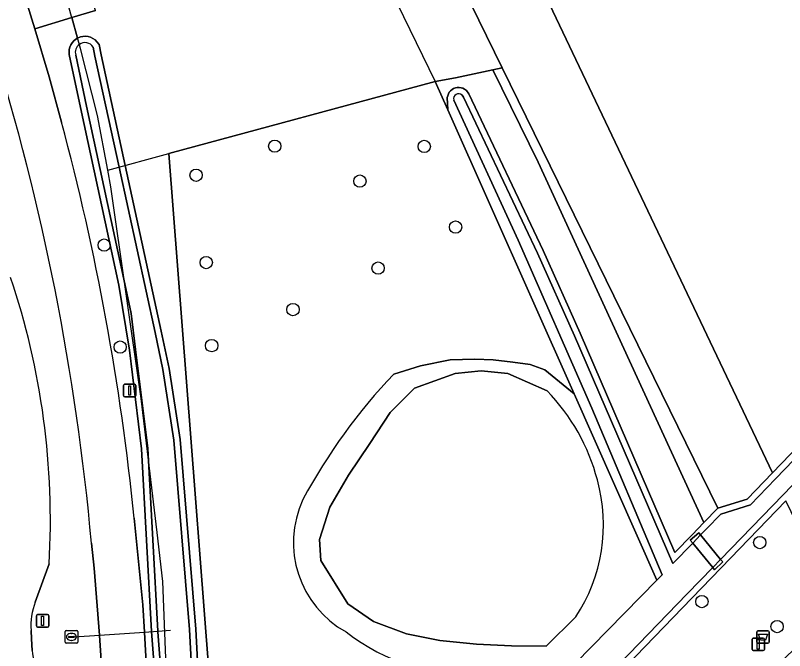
# Model space of a CAD drawing. Extents: x 162396 to 163643, y 386452 to 387406.
# Drawn here: x 163259.6 to 163320.8, y 386612.2 to 386662.7 of the extents above; entities that cross this region are included whole.
import ezdxf

# ---------------------------------------------------------------- set-up
doc = ezdxf.new("R2010")
doc.units = 0
for name, color, linetype in [('IMGEO_Afsluitpaal', 7, 'Continuous'), ('IMGEO_Afvalbak', 7, 'Continuous'), ('IMGEO_Berm_groen', 7, 'Continuous'), ('IMGEO_Boom', 7, 'Continuous'), ('IMGEO_Duiker', 7, 'Continuous'), ('IMGEO_Fietspad_gesloten', 7, 'Continuous'), ('IMGEO_Grasland_agrarisch', 7, 'Continuous'), ('IMGEO_Grasland_overig', 7, 'Continuous'), ('IMGEO_Greppel_droge_sloot', 7, 'Continuous'), ('IMGEO_Groenvoorziening', 7, 'Continuous'), ('IMGEO_Hek', 7, 'Continuous'), ('IMGEO_Lichtmast', 7, 'Continuous'), ('IMGEO_Loofbos', 7, 'Continuous'), ('IMGEO_Meer_plas_ven_vijver', 7, 'Continuous'), ('IMGEO_Oever', 7, 'Continuous'), ('IMGEO_Rijbaan_lokaal_gesloten', 7, 'Continuous'), ('IMGEO_Rioolput', 7, 'Continuous'), ('IMGEO_Voetpad_halfverhard', 7, 'Continuous'), ('IMGEO_Voetpad_open', 7, 'Continuous'), ('IMGEO_Waterloop', 7, 'Continuous')]:
    doc.layers.add(name, color=color, linetype=linetype)

msp = doc.modelspace()

# ---------------------------------------------------------------- linework, layer by layer
at = {"layer": 'IMGEO_Afsluitpaal'}
for p, q in [((163261.389, 386615.108), (163262.179, 386615.108)), ((163262.179, 386615.108), (163261.389, 386615.108)), ((163261.289, 386614.208), (163261.289, 386615.008)), ((163261.289, 386615.008), (163261.289, 386614.208)), ((163262.279, 386615.008), (163262.279, 386614.208)), ((163262.279, 386614.208), (163262.279, 386615.008)), ((163262.179, 386614.108), (163261.389, 386614.108)), ((163261.389, 386614.108), (163262.179, 386614.108)), ((163318.268, 386613.238), (163319.058, 386613.238)), ((163319.058, 386613.238), (163318.268, 386613.238)), ((163318.168, 386612.338), (163318.168, 386613.138)), ((163318.168, 386613.138), (163318.168, 386612.338)), ((163319.158, 386613.138), (163319.158, 386612.338)), ((163319.158, 386612.338), (163319.158, 386613.138)), ((163319.058, 386612.238), (163318.268, 386612.238)), ((163318.268, 386612.238), (163319.058, 386612.238))]:
    msp.add_line(p, q, dxfattribs=at)
for points in [[(163261.709, 386614.983), (163261.859, 386614.983), (163261.859, 386614.233), (163261.709, 386614.233), (163261.709, 386614.983)], [(163318.588, 386613.113), (163318.738, 386613.113), (163318.738, 386612.363), (163318.588, 386612.363), (163318.588, 386613.113)]]:
    msp.add_lwpolyline(points, dxfattribs=at)
for centre, start, end in [((163261.389, 386615.008), 90, 180), ((163261.389, 386615.008), 90, 180), ((163262.179, 386615.008), 0, 90), ((163262.179, 386615.008), 360, 90), ((163261.389, 386614.208), 180, 270), ((163261.389, 386614.208), 180, 270), ((163262.179, 386614.208), 270, 0), ((163262.179, 386614.208), 270, 0), ((163318.268, 386613.138), 90, 180), ((163318.268, 386613.138), 90, 180), ((163319.058, 386613.138), 0, 90), ((163319.058, 386613.138), 360, 90), ((163318.268, 386612.338), 180, 270), ((163318.268, 386612.338), 180, 270), ((163319.058, 386612.338), 270, 0), ((163319.058, 386612.338), 270, 0)]:
    msp.add_arc(centre, 0.1, start, end, dxfattribs=at)
at = {"layer": 'IMGEO_Afvalbak'}
for p, q in [((163318.642, 386613.821), (163319.432, 386613.821)), ((163319.432, 386613.821), (163318.642, 386613.821)), ((163318.542, 386612.921), (163318.542, 386613.721)), ((163318.542, 386613.721), (163318.542, 386612.921)), ((163319.532, 386613.721), (163319.532, 386612.921)), ((163319.532, 386612.921), (163319.532, 386613.721)), ((163319.432, 386612.821), (163318.642, 386612.821)), ((163318.642, 386612.821), (163319.432, 386612.821))]:
    msp.add_line(p, q, dxfattribs=at)
msp.add_lwpolyline([(163318.685, 386613.535), (163319.389, 386613.535), (163319.24, 386613.065), (163318.834, 386613.065), (163318.685, 386613.535)], dxfattribs=at)
for centre, start, end in [((163318.642, 386613.721), 90, 180), ((163318.642, 386613.721), 90, 180), ((163319.432, 386613.721), 0, 90), ((163319.432, 386613.721), 360, 90), ((163318.642, 386612.921), 180, 270), ((163318.642, 386612.921), 180, 270), ((163319.432, 386612.921), 270, 0), ((163319.432, 386612.921), 270, 0)]:
    msp.add_arc(centre, 0.1, start, end, dxfattribs=at)
at = {"layer": 'IMGEO_Berm_groen'}
for points in [[(163267.199, 386599.988), (163266.306, 386613.447), (163266.304, 386613.47), (163265.875, 386618.797), (163265.671, 386620.784)], [(163262.305, 386619.127), (163261.205, 386616.091)], [(163260.871, 386613.844), (163260.907, 386613.162), (163260.946, 386612.256)]]:
    msp.add_lwpolyline(points, dxfattribs=at)
for centre, radius, start, end in [((163073.4, 386603.365), 193.059, 5.17654, 17.24961), ((163201.979, 386622.622), 60.427, 356.68389, 18.61181), ((163265.868, 386614.25), 5.013, 158.45029, 184.64033), ((163266.421, 386612.756), 5.497, 185.2224, 209.0979)]:
    msp.add_arc(centre, radius, start, end, dxfattribs=at)
at = {"layer": 'IMGEO_Boom'}
for centre in [(163280.235, 386652.334), (163292.123, 386652.313), (163273.981, 386650.025), (163287.006, 386649.556), (163294.612, 386645.907), (163266.681, 386644.467), (163274.793, 386643.084), (163288.452, 386642.644), (163281.688, 386639.342), (163267.952, 386636.368), (163275.224, 386636.478), (163318.787, 386620.826), (163314.183, 386616.133), (163320.162, 386614.147)]:
    msp.add_circle(centre, 0.489, dxfattribs=at)
at = {"layer": 'IMGEO_Duiker'}
msp.add_lwpolyline([(163264.293, 386613.33), (163266.304, 386613.47), (163269.883, 386613.718), (163270.946, 386613.792), (163271.954, 386613.862)], dxfattribs=at)
at = {"layer": 'IMGEO_Fietspad_gesloten'}
for points in [[(163263.292, 386654.247), (163262.314, 386657.852), (163261.172, 386661.654), (163260.002, 386665.459)], [(163270.558, 386601.143), (163270.267, 386606.961), (163269.883, 386613.718), (163269.76, 386615.871), (163269.067, 386622.761)], [(163265.671, 386620.784), (163265.875, 386618.797), (163266.304, 386613.47), (163266.306, 386613.447), (163267.199, 386599.988)]]:
    msp.add_lwpolyline(points, dxfattribs=at)
for centre, radius, start, end in [((163073.4, 386603.365), 193.059, 5.17654, 17.24961), ((163071.479, 386602.793), 198.595, 5.77064, 15.01611)]:
    msp.add_arc(centre, radius, start, end, dxfattribs=at)
at = {"layer": 'IMGEO_Grasland_agrarisch'}
for points in [[(163276.398, 386592.509), (163271.832, 386651.749), (163292.986, 386657.47), (163294.599, 386657.77), (163297.571, 386658.398), (163298.323, 386658.556), (163286.511, 386682.679)], [(163265.991, 386663.126), (163264.113, 386662.552), (163264.569, 386660.931), (163264.791, 386661.015), (163264.993, 386661.058), (163265.2, 386661.068), (163265.405, 386661.044), (163265.604, 386660.987), (163265.791, 386660.899), (163265.961, 386660.781), (163266.109, 386660.637), (163266.278, 386660.411), (163266.431, 386659.581), (163268.342, 386650.805), (163271.216, 386637.627), (163271.839, 386634.666), (163272.712, 386629.031), (163273.955, 386613.939), (163274.777, 386598.397)]]:
    msp.add_lwpolyline(points, dxfattribs=at)
at = {"layer": 'IMGEO_Grasland_overig'}
msp.add_lwpolyline([(163301.183, 386651.063), (163297.571, 386658.398), (163294.599, 386657.77), (163292.986, 386657.47), (163293.987, 386655.219), (163293.953, 386656.193), (163293.982, 386656.342), (163294.035, 386656.484), (163294.112, 386656.616), (163294.21, 386656.732), (163294.325, 386656.831), (163294.456, 386656.909), (163294.598, 386656.964), (163294.747, 386656.995), (163294.892, 386656.997), (163295.049, 386656.979), (163295.195, 386656.934), (163295.33, 386656.865), (163295.484, 386656.75), (163295.665, 386656.489), (163301.563, 386644.04), (163304.52, 386637.473), (163312.047, 386620.042), (163313.407, 386621.451), (163314.335, 386622.41)], close=True, dxfattribs=at)
msp.add_lwpolyline([(163291.934, 386582.818), (163296.289, 386587.087), (163296.27, 386587.197), (163296.271, 386587.394), (163296.306, 386587.589), (163296.374, 386587.774), (163296.474, 386587.945), (163296.589, 386588.081), (163323.686, 386614.478), (163325.319, 386616.145), (163321.699, 386622.406), (163320.869, 386624.149), (163315.718, 386618.817), (163313.379, 386616.396), (163293.378, 386595.696), (163288.412, 386590.883), (163287.564, 386590.304), (163287.291, 386590.248), (163287.047, 386590.265), (163282.446, 386585.842), (163283.64, 386585.644), (163285.102, 386585.265), (163286.524, 386584.756), (163287.896, 386584.123)], dxfattribs=at)
at = {"layer": 'IMGEO_Greppel_droge_sloot'}
for points in [[(163267.86, 386650.675), (163265.941, 386659.482), (163265.807, 386660.206)], [(163264.423, 386659.572), (163265.286, 386655.523), (163268.324, 386641.401), (163268.819, 386639.041), (163269.179, 386636.174), (163270.154, 386628.312), (163270.946, 386613.792), (163270.949, 386613.742), (163272.135, 386598.31)], [(163274.274, 386598.438), (163273.456, 386613.905), (163272.215, 386628.972), (163271.347, 386634.576), (163270.727, 386637.522), (163267.86, 386650.675)]]:
    msp.add_lwpolyline(points, dxfattribs=at)
for centre, start, end in [((163265.154, 386659.8), 125.25986, 197.30694), ((163265.157, 386659.801), 31.92975, 125.45039)]:
    msp.add_arc(centre, 0.766, start, end, dxfattribs=at)
at = {"layer": 'IMGEO_Groenvoorziening'}
for points in [[(163264.797, 386655.418), (163263.9, 386659.617), (163263.887, 386659.815), (163263.905, 386660.014), (163263.954, 386660.206), (163264.032, 386660.389), (163264.138, 386660.558), (163264.27, 386660.707), (163264.422, 386660.834), (163264.569, 386660.931), (163264.113, 386662.552), (163261.172, 386661.654), (163262.314, 386657.852), (163263.292, 386654.247)], [(163289.704, 386634.225), (163291.82, 386634.874), (163294.18, 386635.344), (163296.133, 386635.407), (163297.584, 386635.344), (163299.154, 386635.153), (163300.547, 386634.983), (163301.709, 386634.563), (163304.025, 386632.644), (163293.987, 386655.219), (163292.986, 386657.47), (163271.832, 386651.749), (163276.398, 386592.509), (163287.677, 386595.158), (163288.229, 386595.722), (163303.154, 386610.948)], [(163271.641, 386598.207), (163270.447, 386613.757), (163269.656, 386628.268), (163268.683, 386636.112), (163267.835, 386641.297), (163264.797, 386655.418)], [(163269.067, 386622.761), (163269.76, 386615.871), (163269.883, 386613.718), (163270.267, 386606.961), (163270.558, 386601.143)]]:
    msp.add_lwpolyline(points, dxfattribs=at)
msp.add_lwpolyline([(163298.323, 386658.556), (163297.571, 386658.398), (163301.183, 386651.063), (163314.335, 386622.41), (163315.461, 386623.555)], close=True, dxfattribs=at)
for centre, radius, start, end in [((163071.479, 386602.793), 198.595, 5.77064, 15.01611), ((163322.81, 386602.638), 45.757, 136.34488, 151.81515), ((163289.839, 386620.826), 8.118, 155.05088, 241.00052), ((163296.388, 386627.409), 17.239, 232.54098, 271.22692)]:
    msp.add_arc(centre, radius, start, end, dxfattribs=at)
at = {"layer": 'IMGEO_Hek'}
for points in [[(163151.444, 386926.314), (163169.441, 386893.188), (163173.918, 386879.608), (163180.768, 386864.97), (163186.791, 386853.497), (163193.239, 386842.115), (163195.735, 386837.188), (163198.786, 386832.168), (163210.173, 386815.029), (163222.866, 386796.643), (163228.631, 386788.707), (163231.334, 386784.687), (163233.745, 386780.403), (163235.932, 386775.388), (163238.281, 386769.292), (163242.717, 386754.901), (163247.666, 386742.304), (163264.281, 386714.052), (163281.425, 386681.211), (163292.986, 386657.47)], [(163266.96, 386650.431), (163266.142, 386654.783), (163264.804, 386660.098), (163262.273, 386669.091), (163259.933, 386676.311), (163256.638, 386685.196), (163251.402, 386697.232), (163243.18, 386713.209), (163238.106, 386721.578), (163232.089, 386731.002), (163219.266, 386750), (163208.731, 386765.737), (163182.505, 386805.637)], [(163271.832, 386651.749), (163292.986, 386657.47)], [(163292.986, 386657.47), (163310.608, 386617.838)], [(163266.96, 386650.431), (163271.832, 386651.749)], [(163276.398, 386592.509), (163271.832, 386651.749)], [(163276.398, 386592.509), (163272.534, 386591.601), (163271.943, 386601.876), (163271.705, 386608.208), (163271.347, 386617.726), (163270.883, 386621.633), (163269.619, 386632.284), (163267.211, 386649.101), (163266.96, 386650.431)]]:
    msp.add_lwpolyline(points, dxfattribs=at)
at = {"layer": 'IMGEO_Lichtmast'}
for p, q in [((163268.314, 386633.406), (163269.104, 386633.406)), ((163269.104, 386633.406), (163268.314, 386633.406)), ((163268.214, 386632.506), (163268.214, 386633.306)), ((163268.214, 386633.306), (163268.214, 386632.506)), ((163269.204, 386633.306), (163269.204, 386632.506)), ((163269.204, 386632.506), (163269.204, 386633.306)), ((163269.104, 386632.406), (163268.314, 386632.406)), ((163268.314, 386632.406), (163269.104, 386632.406))]:
    msp.add_line(p, q, dxfattribs=at)
msp.add_lwpolyline([(163268.634, 386633.281), (163268.784, 386633.281), (163268.784, 386632.531), (163268.634, 386632.531), (163268.634, 386633.281)], dxfattribs=at)
for centre, start, end in [((163268.314, 386633.306), 90, 180), ((163268.314, 386633.306), 90, 180), ((163269.104, 386633.306), 0, 90), ((163269.104, 386633.306), 360, 90), ((163268.314, 386632.506), 180, 270), ((163268.314, 386632.506), 180, 270), ((163269.104, 386632.506), 270, 0), ((163269.104, 386632.506), 270, 0)]:
    msp.add_arc(centre, 0.1, start, end, dxfattribs=at)
at = {"layer": 'IMGEO_Loofbos'}
for points in [[(163264.852, 386741.892), (163319.81, 386626.377), (163352.552, 386660.329), (163357.333, 386664.805), (163375.868, 386683.805), (163385.41, 386693.158), (163403.189, 386710.949), (163368.005, 386780.141), (163337.452, 386768.909), (163266.188, 386742.248)], [(163264.852, 386741.892), (163255.887, 386739.492), (163276.773, 386701.846), (163286.511, 386682.679), (163298.323, 386658.556), (163315.461, 386623.555), (163317.773, 386624.265), (163319.81, 386626.377)]]:
    msp.add_lwpolyline(points, close=True, dxfattribs=at)
at = {"layer": 'IMGEO_Meer_plas_ven_vijver'}
msp.add_lwpolyline([(163301.885, 386632.896), (163298.766, 386634.263), (163296.642, 386634.49), (163294.581, 386634.263), (163291.337, 386633.102), (163289.399, 386631.16), (163287.791, 386628.711), (163286.104, 386626.196), (163284.605, 386623.637), (163283.805, 386621.068), (163283.894, 386619.406), (163286.035, 386615.955), (163288.08, 386614.54), (163290.708, 386613.563), (163293.353, 386613.048), (163296.278, 386612.751), (163299.043, 386612.631), (163301.799, 386612.59), (163304.166, 386614.911)], dxfattribs=at)
for centre, radius, start, end in [((163290.356, 386621.734), 16.047, 14.68032, 44.07276), ((163293.078, 386622.235), 13.289, 326.55511, 15.5661)]:
    msp.add_arc(centre, radius, start, end, dxfattribs=at)
at = {"layer": 'IMGEO_Oever'}
for points in [[(163444.611, 386750), (163396.416, 386701.84), (163340.363, 386644.885), (163322.647, 386626.708), (163320.64, 386624.631), (163315.675, 386619.492), (163315.844, 386619.286), (163315.197, 386618.663), (163315.049, 386618.844), (163313.019, 386616.743), (163293.024, 386596.049), (163288.095, 386591.272), (163287.365, 386590.774)], [(163295.12, 386656.398), (163295.231, 386656.238), (163301.109, 386643.83), (163304.063, 386637.271), (163311.885, 386619.155), (163313.458, 386620.784), (163313.264, 386621.02), (163313.945, 386621.595), (163314.081, 386621.43), (163314.558, 386621.924), (163315.687, 386623.094), (163318.044, 386623.826), (163320.039, 386625.895), (163352.903, 386659.973), (163357.683, 386664.448), (163376.222, 386683.452), (163385.762, 386692.803), (163403.799, 386710.852)], [(163274.777, 386598.397), (163273.955, 386613.939), (163272.712, 386629.031), (163271.839, 386634.666), (163271.216, 386637.627), (163268.342, 386650.805), (163266.431, 386659.581), (163266.278, 386660.411), (163266.109, 386660.637), (163265.961, 386660.781), (163265.791, 386660.899), (163265.604, 386660.987), (163265.405, 386661.044), (163265.2, 386661.068), (163264.993, 386661.058), (163264.791, 386661.015), (163264.569, 386660.931), (163264.422, 386660.834), (163264.27, 386660.707), (163264.138, 386660.558), (163264.032, 386660.389), (163263.954, 386660.206), (163263.905, 386660.014), (163263.887, 386659.815), (163263.9, 386659.617), (163264.797, 386655.418), (163267.835, 386641.297), (163268.683, 386636.112), (163269.656, 386628.268), (163270.447, 386613.757), (163271.641, 386598.207)], [(163352.552, 386660.329), (163319.81, 386626.377), (163317.773, 386624.265), (163315.461, 386623.555), (163314.335, 386622.41), (163313.407, 386621.451), (163312.047, 386620.042), (163304.52, 386637.473), (163301.563, 386644.04), (163295.665, 386656.489), (163295.484, 386656.75), (163295.33, 386656.865), (163295.195, 386656.934), (163295.049, 386656.979), (163294.892, 386656.997), (163294.747, 386656.995), (163294.598, 386656.964), (163294.456, 386656.909), (163294.325, 386656.831), (163294.21, 386656.732), (163294.112, 386656.616), (163294.035, 386656.484), (163293.982, 386656.342), (163293.953, 386656.193), (163293.987, 386655.219), (163304.025, 386632.644), (163310.608, 386617.838), (163311.02, 386618.259), (163305.437, 386631.518), (163299.585, 386644.875), (163294.46, 386656.004)], [(163265.807, 386660.206), (163265.941, 386659.482), (163267.86, 386650.675), (163270.727, 386637.522)], [(163272.135, 386598.31), (163270.949, 386613.742), (163270.946, 386613.792), (163270.154, 386628.312), (163269.179, 386636.174), (163268.819, 386639.041), (163268.324, 386641.401), (163265.286, 386655.523), (163264.423, 386659.572)], [(163270.727, 386637.522), (163271.347, 386634.576), (163272.215, 386628.972), (163273.456, 386613.905), (163274.274, 386598.438)], [(163304.025, 386632.644), (163301.709, 386634.563), (163300.547, 386634.983), (163299.154, 386635.153), (163297.584, 386635.344), (163296.133, 386635.407), (163294.18, 386635.344), (163291.82, 386634.874), (163289.704, 386634.225)], [(163304.166, 386614.911), (163301.799, 386612.59), (163299.043, 386612.631), (163296.278, 386612.751), (163293.353, 386613.048), (163290.708, 386613.563), (163288.08, 386614.54), (163286.035, 386615.955), (163283.894, 386619.406), (163283.805, 386621.068), (163284.605, 386623.637), (163286.104, 386626.196), (163287.791, 386628.711), (163289.399, 386631.16), (163291.337, 386633.102), (163294.581, 386634.263), (163296.642, 386634.49), (163298.766, 386634.263), (163301.885, 386632.896)], [(163286.419, 386593.161), (163288.586, 386595.372), (163310.608, 386617.838), (163304.025, 386632.644)], [(163293.378, 386595.696), (163313.379, 386616.396), (163315.718, 386618.817), (163320.869, 386624.149)]]:
    msp.add_lwpolyline(points, dxfattribs=at)
for centre, radius, start, end in [((163265.154, 386659.8), 0.766, 125.25986, 197.30694), ((163265.157, 386659.801), 0.766, 31.92975, 125.45039), ((163294.853, 386656.096), 0.403, 48.54139, 193.13045), ((163322.81, 386602.638), 45.757, 136.34488, 151.81515), ((163290.356, 386621.734), 16.047, 14.68032, 44.07276), ((163293.078, 386622.235), 13.289, 326.55511, 15.5661), ((163289.839, 386620.826), 8.118, 155.05088, 241.00052), ((163296.388, 386627.409), 17.239, 232.54098, 271.22692)]:
    msp.add_arc(centre, radius, start, end, dxfattribs=at)
at = {"layer": 'IMGEO_Rijbaan_lokaal_gesloten'}
for points in [[(163261.205, 386616.091), (163262.305, 386619.127)], [(163260.946, 386612.256), (163260.907, 386613.162), (163260.871, 386613.844)]]:
    msp.add_lwpolyline(points, dxfattribs=at)
for centre, radius, start, end in [((163201.979, 386622.622), 60.427, 356.68389, 18.61181), ((163265.868, 386614.25), 5.013, 158.45029, 184.64033), ((163266.421, 386612.756), 5.497, 185.2224, 209.0979)]:
    msp.add_arc(centre, radius, start, end, dxfattribs=at)
at = {"layer": 'IMGEO_Rioolput'}
for p, q in [((163263.653, 386613.83), (163264.505, 386613.83)), ((163263.578, 386612.904), (163263.578, 386613.756)), ((163263.837, 386613.324), (163263.837, 386613.336)), ((163264.275, 386613.287), (163263.877, 386613.287)), ((163263.88, 386613.373), (163264.278, 386613.373)), ((163264.066, 386613.61), (163264.091, 386613.61)), ((163264.321, 386613.336), (163264.321, 386613.324)), ((163264.579, 386613.756), (163264.579, 386612.904)), ((163264.505, 386612.83), (163263.653, 386612.83)), ((163264.089, 386613.05), (163264.064, 386613.05))]:
    msp.add_line(p, q, dxfattribs=at)
for points in [[(163263.653, 386613.83), (163264.505, 386613.83)], [(163263.578, 386612.904), (163263.578, 386613.756)], [(163264.579, 386613.756), (163264.579, 386612.904)], [(163264.505, 386612.83), (163263.653, 386612.83)]]:
    msp.add_lwpolyline(points, dxfattribs=at)
for centre, radius, start, end in [((163263.655, 386613.754), 0.0765, 91.55205, 178.44795), ((163263.655, 386613.754), 0.0765, 91.55205, 178.44795), ((163264.503, 386613.754), 0.0765, 1.55205, 88.44795), ((163264.503, 386613.754), 0.0765, 1.55205, 88.44795), ((163263.877, 386613.333), 0.0403, 85.87752, 175.75265), ((163263.874, 386613.323), 0.0366, 178.93798, 274.71019), ((163264.278, 386613.33), 0.043, 264.86636, 352.45326), ((163264.282, 386613.335), 0.0386, 1.73085, 96.63898), ((163263.655, 386612.906), 0.0765, 181.55205, 268.44795), ((163263.655, 386612.906), 0.0765, 181.55205, 268.44795), ((163264.503, 386612.906), 0.0765, 271.55205, 358.44795), ((163264.503, 386612.906), 0.0765, 271.55205, 358.44795)]:
    msp.add_arc(centre, radius, start, end, dxfattribs=at)
for centre, major_axis, ratio, start_param, end_param in [((163264.065, 386613.33), (-0.387, 0.002), 0.722429, 4.712389, 7.853982), ((163264.09, 386613.33), (-0.39, 0.002), 0.717154, 1.570796, 4.712389)]:
    msp.add_ellipse(centre, major_axis=major_axis, ratio=ratio, start_param=start_param, end_param=end_param, dxfattribs=at)
at = {"layer": 'IMGEO_Voetpad_halfverhard'}
msp.add_lwpolyline([(163264.807, 386666.924), (163263.035, 386666.384), (163260.002, 386665.459), (163261.172, 386661.654), (163264.113, 386662.552), (163265.991, 386663.126)], close=True, dxfattribs=at)
at = {"layer": 'IMGEO_Voetpad_open'}
for points in [[(163313.945, 386621.595), (163313.264, 386621.02), (163313.458, 386620.784), (163314.081, 386621.43)], [(163315.049, 386618.844), (163315.675, 386619.492), (163314.081, 386621.43), (163313.458, 386620.784)], [(163315.197, 386618.663), (163315.844, 386619.286), (163315.675, 386619.492), (163315.049, 386618.844)]]:
    msp.add_lwpolyline(points, close=True, dxfattribs=at)
at = {"layer": 'IMGEO_Waterloop'}
for points in [[(163403.799, 386710.852), (163385.762, 386692.803), (163376.222, 386683.452), (163357.683, 386664.448), (163352.903, 386659.973), (163320.039, 386625.895), (163318.044, 386623.826), (163315.687, 386623.094), (163314.558, 386621.924), (163314.081, 386621.43), (163315.675, 386619.492), (163320.64, 386624.631), (163322.647, 386626.708), (163340.363, 386644.885), (163396.416, 386701.84), (163444.611, 386750)], [(163294.46, 386656.004), (163299.585, 386644.875), (163305.437, 386631.518), (163311.02, 386618.259), (163310.608, 386617.838), (163288.586, 386595.372), (163286.419, 386593.161)], [(163287.365, 386590.774), (163288.095, 386591.272), (163293.024, 386596.049), (163313.019, 386616.743), (163315.049, 386618.844), (163313.458, 386620.784), (163311.885, 386619.155), (163304.063, 386637.271), (163301.109, 386643.83), (163295.231, 386656.238), (163295.12, 386656.398)]]:
    msp.add_lwpolyline(points, dxfattribs=at)
msp.add_arc((163294.853, 386656.096), 0.403, 48.54139, 193.13045, dxfattribs=at)

doc.saveas('drawing.dxf')
